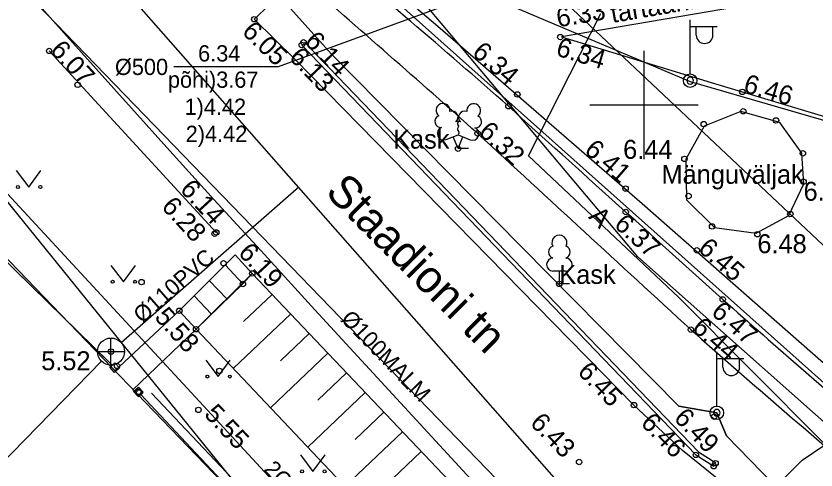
# Model space of a CAD drawing. Extents: x 473307 to 473719, y 6532843 to 6533381.
# Drawn here: x 473476.8 to 473506.36, y 6532986.52 to 6533003.28 of the extents above; entities that cross this region are included whole.
import ezdxf

# ---------------------------------------------------------------- set-up
doc = ezdxf.new("R2010")
doc.units = 0
for name, color, linetype in [('AED', 7, 'Continuous'), ('Default', 7, 'Continuous'), ('HALJASTUS', 7, 'Continuous'), ('KKAEV', 7, 'Continuous'), ('KKAEV_NR', 7, 'Continuous'), ('KORGUS', 7, 'Continuous'), ('KPKAABEL', 7, 'Continuous'), ('KTRASS', 7, 'Continuous'), ('KTRASS_TEKST', 7, 'Continuous'), ('MPKAABEL', 7, 'Continuous'), ('MPOHULIIN', 7, 'Continuous'), ('PIIR', 7, 'Continuous'), ('POST', 7, 'Continuous'), ('PUU', 7, 'Continuous'), ('RAJATIS', 7, 'Continuous'), ('RELJEEF', 7, 'Continuous'), ('SITRASS', 7, 'Continuous'), ('SITRASS_TEKST', 7, 'Continuous'), ('SKKAEV_NR', 7, 'Continuous'), ('SKTRASS', 7, 'Continuous'), ('TEE', 7, 'Continuous'), ('VORK', 7, 'Continuous'), ('VTRASS', 7, 'Continuous'), ('VTRASS_TEKST', 7, 'Continuous')]:
    doc.layers.add(name, color=color, linetype=linetype)

# ---------------------------------------------------------------- blocks, each defined once
blk = doc.blocks.new('LEHTP1')
at = {"layer": 'Default'}
for p, q in [((0.48, 0.95), (-0.48, 0.95)), ((0, 0), (0, 0.95)), ((0.76, 0), (0, 0))]:
    blk.add_line(p, q, dxfattribs=at)
for centre, radius, start, end in [((0, 3.04), 0.554, 332.5799, 207.4201), ((-0.34, 2.345), 0.465, 109.02174, 253.14154), ((0.34, 2.345), 0.465, 286.85082, 70.98591), ((-0.475, 1.425), 0.475, 90.0016, 269.3953), ((0.475, 1.425), 0.475, 270.6047, 89.9984)]:
    blk.add_arc(centre, radius, start, end, dxfattribs=at)
blk = doc.blocks.new('KAKAEV')
at = {"layer": 'Default'}
for p, q in [((0, -1), (0, 1)), ((-1, 0), (1, 0))]:
    blk.add_line(p, q, dxfattribs=at)
blk.add_circle((0, 0), 1, dxfattribs=at)
blk = doc.blocks.new('VARPOS')
at = {"layer": 'Default'}
for p, q in [((-0.25, 0.25), (-0.25, -0.25)), ((-0.25, 0.25), (0.25, 0.25)), ((0.25, 0.25), (0.25, -0.25)), ((-0.25, -0.25), (0.25, -0.25))]:
    blk.add_line(p, q, dxfattribs=at)
blk = doc.blocks.new('MEPOST')
at = {"layer": 'Default'}
blk.add_circle((0, 0), 0.5, dxfattribs=at)
for start, end in [(0, 180), (180, 0)]:
    blk.add_arc((0, 0), 0.25, start, end, dxfattribs=at)
blk = doc.blocks.new('VAPOST')
at = {"layer": 'Default'}
for p, q in [((0, 0.5), (0, 4.5)), ((0, 4), (2, 4)), ((0.453, 3.358), (0.453, 4)), ((1.679, 3.358), (1.679, 4))]:
    blk.add_line(p, q, dxfattribs=at)
blk.add_arc((1.066, 3.358), 0.613, 180, 0, dxfattribs=at)
blk = doc.blocks.new('LEHTP2')
at = {"layer": 'Default'}
for p, q in [((-0.88, 0.67), (0.01, 1.02)), ((0, 0), (-0.35, 0.88)), ((0, 0), (0.36, 0.88)), ((0.01, 1.02), (0.89, 0.66)), ((0.76, 0), (0, 0))]:
    blk.add_line(p, q, dxfattribs=at)
blk.add_lwpolyline([(0.01, 2.01), (-0.03, 1.86), (-0.03, 1.82), (-0.01, 1.76), (0.03, 1.69), (0.04, 1.65), (0.01, 1.58), (-0.04, 1.48), (-0.05, 1.43), (-0.04, 1.4), (-0.02, 1.34), (0.05, 1.22), (0.06, 1.18), (0.05, 1.14), (0.02, 1.07), (0.01, 1.02)], dxfattribs=at)
for centre, radius, start, end in [((-1.114, 2.828), 0.512, 111.50269, 232.51731), ((-1.114, 2.828), 0.512, 350.48556, 111.50017), ((1.158, 2.811), 0.512, 67.6168, 188.63142), ((1.158, 2.811), 0.512, 306.59966, 67.61428), ((-1.262, 2.005), 0.448, 111.43041, 274.49868), ((-0.445, 2.327), 0.448, 308.50412, 111.57247), ((0.481, 2.318), 0.45, 67.7016, 230.51262), ((1.293, 1.986), 0.448, 264.6183, 67.68657), ((0.008, 1.535), 0.475, 66.76552, 111.50149), ((-1.053, 1.117), 0.475, 111.50143, 291.50036), ((1.07, 1.101), 0.475, 247.61661, 67.61554)]:
    blk.add_arc(centre, radius, start, end, dxfattribs=at)
blk = doc.blocks.new('MURU')
at = {"layer": 'Default'}
for p, q in [((-0.927, 1.213), (0, 0)), ((0, 0), (0.891, 1.213))]:
    blk.add_line(p, q, dxfattribs=at)
for centre in [(-0.802, 0), (0.856, 0)]:
    blk.add_circle(centre, 0.11, dxfattribs=at)
blk = doc.blocks.new('VKORIS')
at = {"layer": 'Default'}
for p, q in [((0, 4), (0, -4)), ((-4, 0), (4, 0))]:
    blk.add_line(p, q, dxfattribs=at)

msp = doc.modelspace()

# ---------------------------------------------------------------- linework, layer by layer
at = {"layer": 'AED'}
for points in [[(473488.644, 6533006.098), (473492.383, 6533002.912), (473499.933, 6532996.364), (473511.2, 6532986.464), (473519.19, 6532980.316), (473526.747, 6532974.664)], [(473473.155, 6532997.414), (473480.355, 6532990.386)], [(473489.605, 6532974.547), (473492.419, 6532977.572), (473481.402, 6532989.312)]]:
    msp.add_lwpolyline(points, dxfattribs=at)
at = {"layer": 'HALJASTUS'}
for points in [[(473473.155, 6532997.414), (473480.265, 6532990.473)], [(473490.141, 6532974.185), (473493.121, 6532977.397), (473481.807, 6532989.353)]]:
    msp.add_lwpolyline(points, dxfattribs=at)
at = {"layer": 'KKAEV_NR'}
msp.add_lwpolyline([(473479.957, 6532990.534), (473476.174, 6532986.67), (473474.271, 6532986.67)], dxfattribs=at)
at = {"layer": 'KORGUS'}
for centre in [(473485.602, 6533003.164), (473487.424, 6533002.31), (473496.912, 6533002.504), (473478.024, 6533001.992), (473487.355, 6533002.21), (473479.078, 6533000.74), (473503.636, 6533000.481), (473495.323, 6533000.386), (473494.993, 6532999.948), (473503.669, 6532999.764), (473502.211, 6532999.29), (473504.878, 6532999.424), (473493.851, 6532998.949), (473493.132, 6532998.384), (473505.871, 6532998.21), (473501.498, 6532998.007), (473499.319, 6532996.912), (473505.899, 6532997.161), (473501.65, 6532996.634), (473499.327, 6532996.046), (473505.408, 6532995.968), (473502.519, 6532995.51), (473484.138, 6532995.242), (473484.196, 6532995.29), (473504.192, 6532995.224), (473501.958, 6532994.631), (473484.468, 6532994.152), (473485.528, 6532993.774), (473481.438, 6532993.456), (473485.181, 6532993.387), (473496.875, 6532993.39), (473502.91, 6532992.818), (473482.832, 6532992.397), (473483.451, 6532991.716), (473501.736, 6532991.701), (473480.307, 6532990.891), (473480.532, 6532990.361), (473484.315, 6532990.178), (473481.319, 6532989.405), (473481.355, 6532989.375), (473483.539, 6532988.739), (473499.631, 6532988.913), (473502.592, 6532988.488), (473501.921, 6532987.074), (473497.606, 6532986.813), (473502.578, 6532986.658), (473502.644, 6532986.769)]:
    msp.add_circle(centre, 0.1, dxfattribs=at)
at = {"layer": 'KPKAABEL'}
msp.add_lwpolyline([(473552.428, 6532965.743), (473551.926, 6532964.369), (473550.859, 6532963.61), (473549.116, 6532963.304), (473547.25, 6532963.025), (473541.17, 6532963.479), (473534.383, 6532967.06), (473529.823, 6532970.204), (473517.524, 6532979.079), (473506.639, 6532987.521), (473501.292, 6532992.893), (473495.73, 6532998.121), (473498.407, 6533003.379)], dxfattribs=at)
at = {"layer": 'KTRASS'}
for p, q in [((473463.22, 6533024.226), (473504.451, 6532977.407)), ((473480.683, 6532991.221), (473487.247, 6532996.97))]:
    msp.add_line(p, q, dxfattribs=at)
at = {"layer": 'MPKAABEL'}
for points in [[(473592.161, 6532931.655), (473583.871, 6532934.989), (473574.572, 6532939.314), (473574.03, 6532940.034), (473574.304, 6532941.029), (473573.472, 6532940.172), (473563.473, 6532945.174), (473556.129, 6532949.371), (473546.422, 6532955.029), (473536.136, 6532961.464), (473535.978, 6532962.869), (473534.663, 6532962.568), (473525.661, 6532968.571), (473517.097, 6532975.071), (473509.151, 6532981.519), (473503.051, 6532987.775), (473502.694, 6532988.631), (473501.293, 6532988.874), (473494.528, 6532995.717), (473488.455, 6533001.872), (473481.096, 6533010.082), (473475.299, 6533017.476)], [(473475.299, 6533017.476), (473481.096, 6533010.082), (473488.455, 6533001.872), (473494.528, 6532995.717), (473501.293, 6532988.874), (473502.694, 6532988.631)], [(473550.647, 6532974.134), (473550.491, 6532974.716), (473550.13, 6532974.982), (473530.273, 6532972.046), (473510.168, 6532985.169), (473499.773, 6532994.387), (473488.127, 6533008.236)], [(473488.425, 6533006.486), (473501.71, 6533000.864), (473517.757, 6532996.211), (473517.757, 6532996.211), (473517.757, 6532996.211), (473533.632, 6532991.468), (473540.569, 6532989.326), (473541.046, 6532988.945), (473541.043, 6532988.058), (473544.258, 6532969.621), (473543.338, 6532964.734), (473543.314, 6532964.208), (473547.196, 6532963.14), (473550.121, 6532963.651), (473551.828, 6532964.446), (473552.375, 6532965.735)], [(473502.694, 6532988.631), (473503.051, 6532987.775), (473509.151, 6532981.519), (473517.097, 6532975.071), (473525.661, 6532968.571), (473534.663, 6532962.568), (473535.978, 6532962.869)], [(473493.252, 6532975.715), (473497.24, 6532978.112), (473498.183, 6532979.06), (473499.269, 6532980.163), (473501.448, 6532982.423), (473503.504, 6532984.545), (473505.843, 6532986.884), (473507.45, 6532987.966), (473517.665, 6532979.32), (473529.752, 6532970.098), (473534.316, 6532966.914), (473541.139, 6532963.364), (473547.56, 6532962.777), (473549.436, 6532962.995), (473552.396, 6532963.548), (473552.501, 6532963.798), (473552.517, 6532963.893), (473552.555, 6532965.764)]]:
    msp.add_lwpolyline(points, dxfattribs=at)
at = {"layer": 'MPOHULIIN'}
msp.add_lwpolyline([(473423.194, 6533272.897), (473391.791, 6533270.484), (473361.09, 6533267.919), (473364.229, 6533220.925), (473380.477, 6533175.317), (473396.165, 6533131.758), (473413.567, 6533083.532), (473430.968, 6533052.6), (473459.84, 6533016.944), (473493.252, 6532975.715), (473524.159, 6532957.128), (473561.498, 6532934.712), (473599.705, 6532914.54), (473648.184, 6532910.183)], dxfattribs=at)
at = {"layer": 'PIIR'}
for points in [[(473486.57, 6533007.64), (473478.82, 6533017), (473548.5, 6533028.91), (473572.63, 6533056.43), (473618.6, 6533063.82), (473630.89, 6533065.72), (473654.16, 6532926.37), (473652.82, 6532924.82), (473637.7, 6532924.6), (473625.07, 6532926.73), (473607.63, 6532930.98), (473579.04, 6532941.93), (473554.34, 6532955.84), (473531.51, 6532970.21), (473509.62, 6532987.09)], [(473450.75, 6532976.79), (473473.12, 6532997.79), (473492.55, 6532977.62), (473471.45, 6532955.32), (473466.47, 6532960.38)]]:
    msp.add_lwpolyline(points, close=True, dxfattribs=at)
msp.add_lwpolyline([(473455.33, 6533045.76), (473478.82, 6533017), (473486.57, 6533007.64), (473509.62, 6532987.09), (473531.51, 6532970.21), (473554.34, 6532955.84), (473579.04, 6532941.93), (473607.63, 6532930.98), (473625.07, 6532926.73), (473637.7, 6532924.6), (473652.82, 6532924.82), (473654.16, 6532926.37), (473664.64, 6532927.81), (473668.24, 6532906.4), (473641.69, 6532906.33), (473620.6, 6532909.02), (473600.1, 6532914.5), (473579.89, 6532922.16), (473559.95, 6532931.3), (473540.88, 6532942.28), (473521.95, 6532954.78), (473501.05, 6532969.5), (473492.55, 6532977.62), (473473.12, 6532997.79)], dxfattribs=at)
at = {"layer": 'RAJATIS'}
for p, q in [((473484.521, 6532994.095), (473485.181, 6532993.387)), ((473484.602, 6532992.827), (473483.941, 6532993.512)), ((473484.027, 6532992.271), (473483.376, 6532992.944)), ((473483.451, 6532991.716), (473482.832, 6532992.397))]:
    msp.add_line(p, q, dxfattribs=at)
msp.add_lwpolyline([(473530.986, 6533008.316), (473496.948, 6533002.512), (473502.486, 6533000.825), (473510.117, 6532998.537), (473533.9, 6532991.636)], dxfattribs=at)
msp.add_lwpolyline([(473505.833, 6532998.211), (473505.015, 6532999.347), (473503.582, 6532999.759), (473502.221, 6532999.212), (473501.546, 6532997.996), (473501.571, 6532996.488), (473502.601, 6532995.469), (473504.149, 6532995.258), (473505.349, 6532995.915), (473505.906, 6532997.082)], close=True, dxfattribs=at)
at = {"layer": 'RELJEEF'}
for p, q in [((473486.259, 6532993.004), (473485.199, 6532991.997)), ((473486.948, 6532992.279), (473484.826, 6532990.264)), ((473487.636, 6532991.554), (473486.575, 6532990.546)), ((473488.325, 6532990.829), (473486.202, 6532988.813)), ((473489.014, 6532990.104), (473487.951, 6532989.095)), ((473489.702, 6532989.379), (473487.577, 6532987.361)), ((473490.391, 6532988.654), (473489.328, 6532987.644)), ((473491.079, 6532987.929), (473488.952, 6532985.909)), ((473491.768, 6532987.204), (473490.704, 6532986.193))]:
    msp.add_line(p, q, dxfattribs=at)
for points in [[(473485.528, 6532993.774), (473494.448, 6532984.382)], [(473496.367, 6532978.009), (473491.401, 6532983.324), (473483.451, 6532991.716)]]:
    msp.add_lwpolyline(points, dxfattribs=at)
at = {"layer": 'SITRASS'}
msp.add_lwpolyline([(473453.747, 6533026.639), (473460.02, 6533018.139), (473463.184, 6533011.097), (473493.988, 6532977.802)], dxfattribs=at)
at = {"layer": 'SKKAEV_NR'}
msp.add_lwpolyline([(473495.481, 6533004.699), (473486.482, 6533001.403), (473482.627, 6533001.403)], dxfattribs=at)
at = {"layer": 'SKTRASS'}
msp.add_lwpolyline([(473496.314, 6533004.528), (473512.084, 6532989.67)], dxfattribs=at)
at = {"layer": 'TEE'}
for points in [[(473487.265, 6533004.727), (473485.602, 6533003.164)], [(473476.767, 6533004.685), (473478.567, 6533002.659), (473480.409, 6533000.603), (473482.258, 6532998.553), (473484.113, 6532996.509), (473485.975, 6532994.47), (473487.84, 6532992.434), (473489.709, 6532990.402), (473491.581, 6532988.373), (473493.455, 6532986.345), (473495.378, 6532984.431)], [(473512.435, 6532978.347), (473511.636, 6532979.25), (473508.418, 6532981.966), (473507.688, 6532982.175), (473501.425, 6532987.243), (473499.631, 6532988.913), (473487.102, 6533001.693), (473485.602, 6533003.164)], [(473487.355, 6533002.21), (473501.921, 6532987.074), (473502.578, 6532986.658)], [(473487.463, 6533002.314), (473502.017, 6532987.191), (473502.658, 6532986.785)], [(473484.196, 6532995.29), (473478.024, 6533001.992)], [(473480.437, 6532990.165), (473482.832, 6532992.397), (473484.521, 6532994.095), (473484.891, 6532994.463), (473485.528, 6532993.774), (473485.181, 6532993.387), (473483.451, 6532991.716), (473481.109, 6532989.467)], [(473482.832, 6532992.397), (473484.891, 6532994.463)], [(473484.891, 6532994.463), (473485.528, 6532993.774)], [(473484.521, 6532994.095), (473485.181, 6532993.387)], [(473483.451, 6532991.716), (473485.528, 6532993.774)], [(473483.941, 6532993.512), (473484.602, 6532992.827)], [(473483.376, 6532992.944), (473484.027, 6532992.271)], [(473482.832, 6532992.397), (473483.451, 6532991.716)]]:
    msp.add_lwpolyline(points, dxfattribs=at)
for centre, radius, start, end in [((472902.866, 6532313.756), 906.377, 49.510266, 49.766394), ((473055.456, 6532505.942), 659.732, 48.355684, 49.116589), ((473303.541, 6532782.904), 289.417, 48.5848, 49.5298), ((463276.703, 6521645.816), 15275.136, 47.9740188, 48.0139825), ((476038.612, 6535759.447), 3754.485, 227.328632, 227.492075), ((473770.556, 6533295.366), 403.943, 228.50272, 229.63001), ((473743.589, 6533265.294), 365.166, 228.5237, 229.83718)]:
    msp.add_arc(centre, radius, start, end, dxfattribs=at)
at = {"layer": 'VTRASS'}
msp.add_lwpolyline([(473365.999, 6533272.186), (473364.518, 6533257.871), (473366.737, 6533240.392), (473372.861, 6533211.206), (473381.92, 6533180.915), (473385.845, 6533164.961), (473390.472, 6533150.34), (473401.875, 6533121.622), (473409.867, 6533103.775), (473420.281, 6533084.249), (473435.442, 6533057.262), (473447.562, 6533040.443), (473454.221, 6533030.196), (473471.046, 6533010.477), (473501.071, 6532979.442)], dxfattribs=at)

# ---------------------------------------------------------------- block references
at = {"layer": 'AED', "xscale": 0.49999999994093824, "yscale": 0.5, "rotation": 131.45551994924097}
for p in [(473480.444, 6532990.298), (473481.319, 6532989.405)]:
    msp.add_blockref('VARPOS', p, dxfattribs=at)
at = {"layer": 'HALJASTUS', "xscale": 0.5, "yscale": 0.5}
for p in [(473477.271, 6532996.967), (473480.771, 6532993.467), (473484.271, 6532989.967), (473487.771, 6532986.467)]:
    msp.add_blockref('MURU', p, dxfattribs=at)
at = {"layer": 'KKAEV', "xscale": 0.5, "yscale": 0.5}
msp.add_blockref('KAKAEV', (473480.307, 6532990.891), dxfattribs=at)
at = {"layer": 'POST', "xscale": 0.5, "yscale": 0.5}
for name, p in [('VAPOST', (473501.706, 6533000.894)), ('MEPOST', (473501.706, 6533000.894)), ('VAPOST', (473502.694, 6532988.631)), ('MEPOST', (473502.694, 6532988.631))]:
    msp.add_blockref(name, p, dxfattribs=at)
at = {"layer": 'PUU', "xscale": 0.5, "yscale": 0.5}
for name, p in [('LEHTP2', (473493.132, 6532998.384)), ('LEHTP1', (473496.875, 6532993.39))]:
    msp.add_blockref(name, p, dxfattribs=at)
at = {"layer": 'VORK', "xscale": 0.5, "yscale": 0.5}
msp.add_blockref('VKORIS', (473500, 6533000), dxfattribs=at)

# ---------------------------------------------------------------- texts
at = {"layer": 'KORGUS'}
for s, rotation, p in [('6.33', 9.7891, (473496.827, 6533002.86)), ('6.05', 315.5708, (473485.112, 6533002.664)), ('6.14', 313.9006, (473487.424, 6533002.31)), ('6.07', 312.64, (473478.024, 6533001.992)), ('6.34', 343.2554, (473496.71, 6533001.834)), ('6.13', 313.9006, (473486.851, 6533001.725)), ('6.34', 318.9973, (473493.612, 6533001.873)), ('6.46', 343.6098, (473503.636, 6533000.481)), ('6.32', 317.3435, (473493.851, 6532998.949)), ('6.41', 318.9973, (473497.759, 6532998.268)), (' 6.14', 312.64, (473482.648, 6532997.047)), (' 6.28', 312.64, (473481.963, 6532996.409)), ('6.37', 317.99, (473498.859, 6532995.526)), ('6.45', 318.8684, (473501.958, 6532994.631)), (' 6.19', 312.7663, (473484.797, 6532994.705)), ('6.47', 318.5915, (473502.447, 6532992.293)), (' 5.58', 312.2619, (473481.708, 6532992.333)), ('6.44', 318.587, (473501.736, 6532991.701)), ('6.45', 313.7974, (473497.511, 6532990.113)), (' 5.55', 313.2725, (473483.539, 6532988.739)), ('6.49', 313.9006, (473501.072, 6532988.402)), ('6.43', 314, (473495.757, 6532988.224)), ('6.46', 313.9006, (473499.845, 6532988.222))]:
    msp.add_text(s, height=0.7, rotation=rotation, dxfattribs=at).set_placement(p)
for s, p in [('6.44', (473499.231, 6532998.007)), ('6.53', (473505.899, 6532996.461)), ('6.48', (473504.192, 6532994.524)), (' 5.52', (473477.47, 6532990.202))]:
    msp.add_text(s, height=0.7, dxfattribs=at).set_placement(p)
at = {"layer": 'KTRASS_TEKST'}
msp.add_text('%%c110PVC', height=0.6, rotation=41.2168, dxfattribs=at).set_placement((473481.463, 6532991.904))
at = {"layer": 'PUU'}
for p in [(473490.732, 6532998.384), (473496.875, 6532993.39)]:
    msp.add_text('Kask', height=0.7, dxfattribs=at).set_placement(p)
at = {"layer": 'RAJATIS'}
msp.add_text('Mänguväljak', height=0.7, dxfattribs=at).set_placement((473500.649, 6532997.085))
at = {"layer": 'SITRASS_TEKST'}
msp.add_text('2%%C100PLAST', height=0.6, rotation=312.7743, dxfattribs=at).set_placement((473485.922, 6532986.521))
at = {"layer": 'SKKAEV_NR'}
for s, p in [('6.34', (473483.526, 6533001.603)), ('%%C500', (473480.455, 6533001.103)), ('põhi)3.67', (473482.411, 6533000.631)), ('1)4.42', (473483.026, 6532999.631)), ('2)4.42', (473483.069, 6532998.631))]:
    msp.add_text(s, height=0.6, dxfattribs=at).set_placement(p)
at = {"layer": 'TEE'}
for s, height, rotation, p in [('tartaankate', 0.7, 9.7464, (473498.832, 6533003.022)), ('Staadioni tn', 1.2, 315.0259, (473488.184, 6532996.731)), ('A', 0.7, 315.0259, (473497.922, 6532995.839))]:
    msp.add_text(s, height=height, rotation=rotation, dxfattribs=at).set_placement(p)
at = {"layer": 'VTRASS_TEKST'}
msp.add_text('%%C100MALM', height=0.6, rotation=313.9878, dxfattribs=at).set_placement((473488.768, 6532992.062))

doc.saveas('drawing.dxf')
